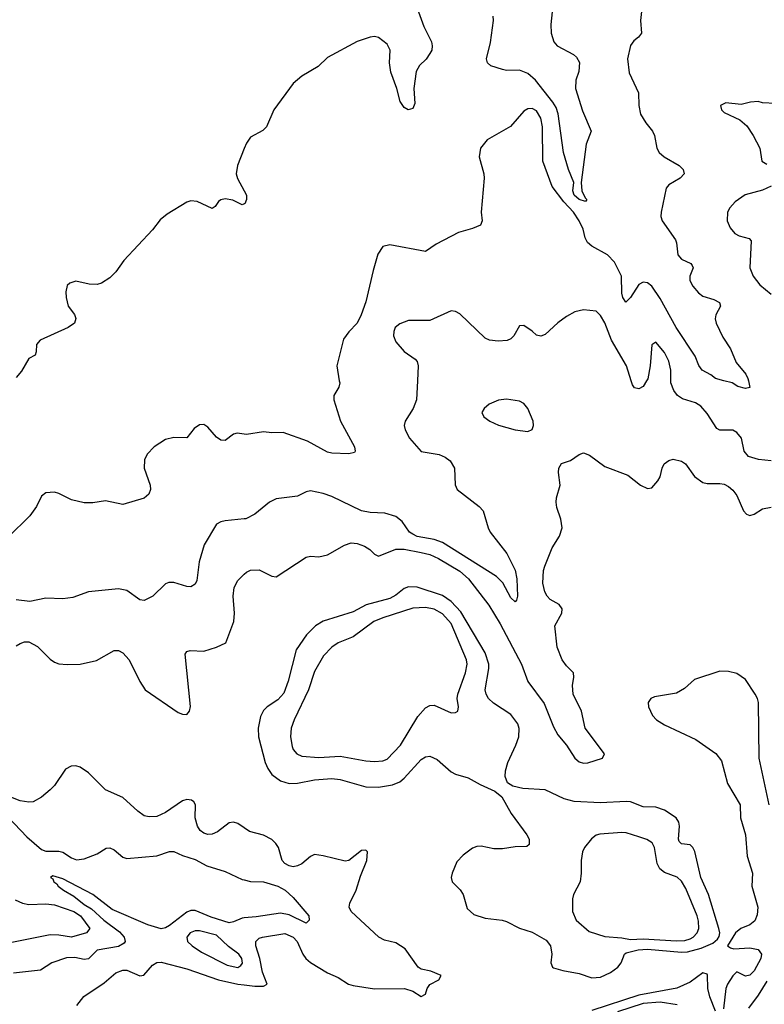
# Model space of a CAD drawing. Header units: inches. Extents: x 1694797 to 1849917, y 907313 to 1017959.
# Tile 468 of 656: x 1768947 to 1772438, y 987075 to 991693. Entities that reach past the tile are written whole.
import ezdxf

# ---------------------------------------------------------------- set-up
doc = ezdxf.new("R2010")
doc.units = ezdxf.units.IN
doc.header["$MEASUREMENT"] = 0
for name, color, linetype in [('B7968', 7, 'Continuous'), ('B7969', 7, 'Continuous'), ('B7978', 7, 'Continuous'), ('B7979', 7, 'Continuous')]:
    doc.layers.add(name, color=color, linetype=linetype)

msp = doc.modelspace()

# ---------------------------------------------------------------- linework, layer by layer
at = {"layer": 'B7968', "color": 5}
for points, elevation in [([(1770000, 989749.4), (1769966.2, 989753.8), (1769950, 989749.4), (1769910, 989719.5), (1769890, 989721.6), (1769870, 989735.1), (1769830, 989781.7), (1769810, 989794.5), (1769790, 989793.1), (1769764.4, 989775.6), (1769730, 989732), (1769670, 989733.6), (1769630, 989724.7), (1769578, 989690), (1769544.5, 989655.5), (1769531.7, 989628.3), (1769530.3, 989590), (1769558.4, 989510), (1769560.5, 989490), (1769552.1, 989467.9), (1769530.4, 989449.6), (1769430, 989418.7), (1769350, 989436.3), (1769290, 989427.6), (1769250, 989427), (1769190, 989441.6), (1769131, 989471), (1769110, 989476.9), (1769070, 989474.5), (1769050, 989459), (1769025.5, 989410), (1768994.4, 989365.6), (1768893.8, 989266.2)], 540), ([(1770000, 989351.8), (1769910, 989343.1), (1769890, 989338.5), (1769870, 989326.6), (1769811.5, 989230), (1769789, 989150), (1769777.5, 989062.5), (1769770, 989046), (1769750, 989033.6), (1769730, 989034.7), (1769670, 989052.8), (1769647.1, 989052.9), (1769630, 989047), (1769570.6, 988990), (1769530, 988969.6), (1769510, 988971.8), (1769450, 989016.4), (1769410, 989024.4), (1769270, 989009.3), (1769196.2, 988983.8), (1769150, 988976.3), (1769070, 988979.7), (1768995.4, 988964.6), (1768930, 988972.3)], 560), ([(1768930, 988756.2), (1768950, 988767.6), (1768970, 988775.1), (1768990, 988774.7), (1769030, 988754), (1769090, 988694.3), (1769110, 988680.5), (1769130, 988672.6), (1769170, 988668.5), (1769230, 988670.9), (1769307, 988687), (1769390, 988735.1), (1769410, 988734.3), (1769430, 988723.9), (1769460.2, 988690), (1769510, 988589.7), (1769535.8, 988550), (1769690, 988443.1), (1769710, 988435.4), (1769730, 988435.1), (1769743.7, 988450), (1769747.8, 988472.2), (1769723.4, 988716.6), (1769730.4, 988729.6), (1769745.7, 988734.3), (1769810, 988731.8), (1769870.5, 988750), (1769913.4, 988770), (1769951.9, 988870), (1769953.9, 988910), (1769948.3, 988990), (1769952.5, 989030), (1769970, 989063.5), (1770000, 989092.6)], 580), ([(1770000, 987902.4), (1769970, 987922.9), (1769950, 987929.3), (1769930, 987926.4), (1769875.2, 987884.8), (1769850, 987872.7), (1769830, 987871), (1769810, 987877.5), (1769793.8, 987890), (1769781, 987910), (1769769.4, 987950), (1769770.8, 988010.8), (1769764.3, 988024.3), (1769753.1, 988033.1), (1769730, 988035.2), (1769710, 988029.4), (1769630, 987975.4), (1769590, 987956.5), (1769554.2, 987954.2), (1769530, 987959.6), (1769500.6, 987980.6), (1769430, 988045.5), (1769350, 988081.5), (1769270, 988160.7), (1769230, 988187.8), (1769210, 988193.4), (1769188.2, 988191.8), (1769162.5, 988177.5), (1769110, 988101.2), (1769090, 988080.7), (1769050, 988046.7), (1769010, 988025.5), (1768990, 988022.8), (1768950, 988029.3), (1768890, 988052.6)], 580), ([(1768864.1, 987984.1), (1768980.5, 987860.5), (1769050, 987801.3), (1769070, 987794), (1769130, 987793.7), (1769150, 987788.5), (1769190, 987761.7), (1769213, 987753), (1769250, 987756.9), (1769310, 987781.5), (1769352.3, 987807.7), (1769370, 987808.9), (1769390, 987799.6), (1769430, 987766), (1769450, 987759.6), (1769590, 987771), (1769650, 987791.3), (1769670, 987792.6), (1769710, 987773.4), (1769770, 987754.3), (1769824.2, 987724.2), (1769910, 987697.7), (1769990, 987660.8), (1770000, 987658.5)], 560), ([(1770000, 987480.5), (1769990, 987479.8), (1769950, 987461.7), (1769930, 987457.6), (1769844.6, 987484.6), (1769770, 987515), (1769750, 987515.1), (1769730, 987507.2), (1769650, 987444.8), (1769630, 987433.9), (1769610, 987429.9), (1769547.4, 987447.4), (1769380.1, 987520.1), (1769290, 987590.8), (1769150, 987664.2), (1769102, 987678), (1769091, 987670), (1769103.1, 987663.1), (1769107.4, 987650), (1769120.7, 987640.7), (1769127.1, 987630), (1769151.8, 987610), (1769201.6, 987581.6), (1769250, 987542.7), (1769283.6, 987523.6), (1769341.1, 987470), (1769414.8, 987414.8), (1769436.9, 987390), (1769441.8, 987370), (1769437.4, 987362.6), (1769410, 987345.6), (1769310.9, 987329.1), (1769270, 987289.2), (1769250, 987285), (1769205.9, 987294.1), (1769167, 987293), (1769097.6, 987270), (1769044.3, 987235.7), (1768918.4, 987221.6)], 560), ([(1768925.9, 987565.9), (1768960.5, 987550), (1768990, 987543.5), (1769070, 987546.7), (1769110, 987541.7), (1769201.2, 987510), (1769231.9, 987490), (1769275.8, 987430), (1769261, 987410), (1769190.1, 987389.9), (1769130, 987399.9), (1769090, 987400.8), (1768910, 987364.9)], 540), ([(1769214.4, 987070), (1769248.5, 987111.5), (1769343.9, 987176.1), (1769398, 987222), (1769430, 987235.5), (1769450, 987234.8), (1769510, 987209.3), (1769528.9, 987211.1), (1769570, 987259.4), (1769590, 987271.8), (1769610, 987273.1), (1769730, 987240.9), (1769878.7, 987190), (1769970.1, 987169.9), (1770000, 987166.1)], 580)]:
    msp.add_lwpolyline(points, dxfattribs=dict(at, elevation=elevation))
at = {"layer": 'B7968', "color": 5, "elevation": 580}
msp.add_lwpolyline([(1769770, 987419.5), (1769746.2, 987410), (1769730.2, 987390), (1769733.7, 987370), (1769755.2, 987350), (1769800, 987320), (1769919.5, 987259.5), (1769970, 987248.5), (1769983.2, 987256.8), (1769991.2, 987268.8), (1769988.4, 987290), (1769973.9, 987310), (1769926.2, 987346.2), (1769870, 987399.5), (1769790, 987419.2)], close=True, dxfattribs=at)
at = {"layer": 'B7969', "color": 5, "elevation": 520}
for points in [[(1770000, 991088.9), (1769968.5, 991010), (1769961.6, 990970), (1769968.5, 990948.5), (1770000, 990889.9)], [(1770000, 990829), (1769990, 990824), (1769946, 990846), (1769910, 990853), (1769890, 990848), (1769879.6, 990840.4), (1769863.8, 990816.2), (1769850, 990807), (1769779.8, 990839.7), (1769750, 990843.5), (1769730, 990836.9), (1769638.9, 990781.1), (1769606.1, 990753.9), (1769570, 990707.2), (1769435.8, 990564.2), (1769398.3, 990510), (1769370, 990481.7), (1769330, 990457.4), (1769310, 990451.3), (1769273.1, 990453.1), (1769210, 990466), (1769182, 990458), (1769170, 990446), (1769163.4, 990416.6), (1769164.4, 990390), (1769174.9, 990350), (1769203.8, 990310), (1769210, 990291.3), (1769204, 990270), (1769174, 990250), (1769042.7, 990190), (1769026.3, 990170), (1769025.1, 990134.9), (1769019.6, 990120.4), (1768990, 990104.4), (1768956.1, 990043.9), (1768930, 990015.6)]]:
    msp.add_lwpolyline(points, dxfattribs=at)
at = {"layer": 'B7978', "color": 5}
for points, elevation in [([(1770445.6, 990000), (1770447.3, 989990), (1770442.8, 989970), (1770420.7, 989930), (1770420.7, 989910), (1770450.7, 989810), (1770516.3, 989690), (1770520.7, 989670), (1770516.4, 989663.6), (1770490, 989656.9), (1770410, 989660.3), (1770390, 989665), (1770296, 989716), (1770182.8, 989757.2), (1770130, 989756), (1770090, 989760.5), (1770010, 989748.2), (1770000, 989749.4)], 540), ([(1770811.9, 990000), (1770807.4, 989910), (1770791.6, 989870), (1770754.9, 989810), (1770750.3, 989790), (1770754.6, 989770), (1770775.3, 989730), (1770830, 989668.4), (1770913.3, 989653.3), (1770941.8, 989641.8), (1770964.7, 989624.7), (1770986.4, 989590), (1770988.7, 989511.3), (1770998.7, 989490), (1771101.3, 989410), (1771120.3, 989390), (1771142.7, 989310), (1771152.4, 989290), (1771231.2, 989190), (1771270, 989110.7), (1771277.8, 989070), (1771280.3, 988990), (1771276.3, 988970), (1771270, 988962.7), (1771250, 988980.9), (1771211.8, 989051.8), (1771181.8, 989081.8), (1770930, 989240.7), (1770890, 989255), (1770810, 989269.5), (1770790, 989279.5), (1770774.8, 989290), (1770740.3, 989340.3), (1770710, 989362.6), (1770659.4, 989379.4), (1770590, 989381), (1770550, 989389.8), (1770410, 989456.4), (1770370.6, 989470.6), (1770310, 989483.1), (1770290, 989478.3), (1770250, 989458.5), (1770150, 989446), (1770119.1, 989430), (1770050, 989374.5), (1770007.4, 989352.6), (1770000, 989351.8)], 560), ([(1771886.2, 990000), (1771870, 989972.3), (1771850, 989962), (1771830, 989967), (1771820.1, 989980.1), (1771814, 990000)], 560), ([(1772470, 989623.8), (1772410.6, 989630.6), (1772364.2, 989644.2), (1772343, 989670), (1772330.8, 989730), (1772310, 989757.7), (1772290, 989768.5), (1772230, 989767.6), (1772215.6, 989775.6), (1772170, 989845.7), (1772140.9, 989880.9), (1772115.6, 989895.6), (1772055.1, 989915.1), (1772031.1, 989931.1), (1772013.7, 989953.7), (1771999.9, 989990), (1771999.8, 990000)], 560), ([(1772363.4, 990000), (1772370, 989968), (1772350, 989962.7), (1772313.2, 989973.2), (1772288, 989990), (1772248.2, 990000)], 540), ([(1770000, 989092.6), (1770010, 989102.3), (1770030, 989110.9), (1770070, 989112.9), (1770130, 989083.1), (1770150, 989080.4), (1770290, 989172.8), (1770310, 989176.4), (1770350, 989174), (1770390, 989182.5), (1770470, 989228.7), (1770500.7, 989239.3), (1770530, 989236.5), (1770563.2, 989223.2), (1770588, 989208), (1770610, 989186.2), (1770630, 989176.8), (1770710.9, 989209.1), (1770750, 989209.6), (1770830, 989194.3), (1770870, 989184.1), (1770910, 989166.8), (1771010, 989106.3), (1771051.2, 989070), (1771147.3, 988947.3), (1771199.8, 988859.8), (1771299.9, 988670), (1771329.5, 988589.5), (1771406, 988486), (1771450, 988376.9), (1771470, 988338.5), (1771510.9, 988290), (1771550, 988229.7), (1771570, 988212.6), (1771590, 988206.4), (1771610, 988207.4), (1771678.8, 988230), (1771688.2, 988250), (1771597.8, 988370), (1771581.5, 988450), (1771541.7, 988530), (1771538.7, 988570), (1771545, 988610), (1771542.9, 988630), (1771510, 988662.7), (1771490.8, 988690), (1771466.7, 988750), (1771456, 988850), (1771488.1, 988910), (1771490.3, 988930), (1771477, 988950), (1771434.4, 988974.4), (1771419.7, 988990), (1771408.4, 989010), (1771400.2, 989050), (1771402.3, 989110), (1771408.4, 989130), (1771443.4, 989216.6), (1771477.3, 989270), (1771490.4, 989309.6), (1771483.8, 989350), (1771464.8, 989404.8), (1771462, 989430), (1771463.7, 989450), (1771481.7, 989510), (1771472.7, 989570), (1771474, 989590), (1771488, 989612), (1771530, 989626), (1771570, 989653.2), (1771590, 989660.9), (1771619, 989650), (1771690, 989598), (1771797.6, 989557.6), (1771857, 989510), (1771890, 989493.6), (1771910, 989497), (1771939.1, 989530), (1771950.3, 989549.7), (1771958.9, 989590), (1771969.3, 989610.7), (1771990, 989626.2), (1772010, 989631.7), (1772050, 989622.4), (1772068.2, 989610), (1772111, 989550), (1772150, 989523.1), (1772170, 989517.7), (1772230, 989518.1), (1772250, 989514.4), (1772270, 989503.4), (1772290, 989487.2), (1772310, 989462), (1772340.5, 989390), (1772353.9, 989373.9), (1772370, 989368.3), (1772390, 989373.5), (1772430, 989398.5), (1772470, 989406.3)], 580), ([(1772460.3, 988010), (1772414.3, 988230), (1772410.6, 988490), (1772406.8, 988510), (1772395.9, 988530), (1772350, 988598.7), (1772310, 988627.3), (1772270, 988636.8), (1772230, 988637.6), (1772110, 988598.4), (1772064.4, 988555.6), (1772025.9, 988534.1), (1771923.2, 988516.8), (1771906, 988510), (1771893.7, 988490), (1771894.9, 988470), (1771914.4, 988430), (1771932.7, 988410), (1771970, 988385.5), (1772117, 988317), (1772211.5, 988251.5), (1772237.7, 988217.7), (1772265.1, 988110), (1772324.6, 988010), (1772326.8, 987950), (1772349.4, 987870), (1772358.2, 987770), (1772382.9, 987690), (1772380.1, 987630), (1772407.9, 987530), (1772405.2, 987494.8), (1772393, 987467), (1772370, 987448.2), (1772327.7, 987430), (1772302.8, 987410), (1772266, 987350), (1772279.8, 987339.8), (1772295.5, 987335.5), (1772370, 987340.2), (1772410, 987331.8), (1772425.2, 987310), (1772422, 987290), (1772390, 987232.8), (1772370, 987211.4), (1772350, 987207.8), (1772310, 987226.8), (1772290, 987208.9), (1772264.8, 987170), (1772258.1, 987150), (1772246.4, 987053.6)], 620), ([(1770000, 987166.1), (1770050, 987159.7), (1770090, 987160.5), (1770107.3, 987170), (1770085.4, 987225.4), (1770073.2, 987290), (1770054.5, 987350), (1770054, 987370), (1770070, 987384.9), (1770086, 987390), (1770190, 987408), (1770229.9, 987390), (1770248.1, 987370), (1770274.7, 987310), (1770287.9, 987290), (1770310, 987272), (1770390, 987223.1), (1770440.4, 987200.4), (1770489.1, 987169.1), (1770510, 987162.7), (1770610, 987148.1), (1770750.9, 987149.1), (1770790, 987136.9), (1770830, 987112), (1770850, 987123.1), (1770857.2, 987150), (1770870, 987167.4), (1770912.2, 987190), (1770923, 987210), (1770874.9, 987230), (1770830, 987239.8), (1770815, 987250), (1770754.6, 987334.6), (1770710, 987363.2), (1770656.7, 987376.7), (1770631.5, 987390), (1770500.9, 987510), (1770492.4, 987530), (1770495.4, 987550), (1770525.1, 987610), (1770544.5, 987675.5), (1770574.8, 987750), (1770578.4, 987790), (1770570, 987798.4), (1770550, 987796.5), (1770490, 987750.3), (1770473.2, 987746.8), (1770370, 987772.2), (1770330, 987777.2), (1770310, 987768.1), (1770270, 987734.7), (1770250, 987724.3), (1770230, 987720.6), (1770210, 987724.2), (1770190, 987735.6), (1770178, 987750), (1770159.8, 987810), (1770148.5, 987830), (1770130, 987847.8), (1770090, 987867.7), (1770025.2, 987885.2), (1770000, 987902.4)], 580), ([(1770000, 987658.5), (1770030, 987651.8), (1770090.9, 987649.1), (1770156.9, 987630), (1770191.8, 987610), (1770230, 987576.5), (1770302.7, 987490), (1770304.9, 987470), (1770290, 987455.1), (1770210, 987495.5), (1770170, 987502.6), (1770055.2, 987484.8), (1770000, 987480.5)], 560), ([(1772210, 987043.6), (1772183, 987110), (1772173.4, 987150), (1772171.7, 987211.7), (1772170, 987216), (1772150, 987223), (1772090, 987178.9), (1772028.5, 987151.5), (1771850, 987118.6), (1771630, 987045.9)], 620), ([(1772450, 987183.9), (1772410, 987118.4), (1772363.3, 987056.7)], 640), ([(1772030, 987072.4), (1771950, 987085.2), (1771870, 987078.6), (1771750, 987040.4)], 640)]:
    msp.add_lwpolyline(points, dxfattribs=dict(at, elevation=elevation))
for points, elevation in [([(1771230, 989913.1), (1771191.5, 989908.5), (1771147.7, 989890), (1771124.9, 989870), (1771114, 989850), (1771122.8, 989830), (1771150.8, 989810), (1771191.7, 989791.7), (1771270, 989768.9), (1771330, 989762.4), (1771350, 989771.3), (1771355.6, 989790), (1771354.3, 989810), (1771329.6, 989870), (1771310, 989892.8), (1771290, 989903.5)], 580), ([(1770770, 989033.3), (1770750, 989024.9), (1770710, 988993.5), (1770681.8, 988978.2), (1770571.5, 988948.6), (1770510, 988915.6), (1770370, 988871.7), (1770333.8, 988850), (1770292.3, 988807.7), (1770243.1, 988736.9), (1770205.4, 988590), (1770185.2, 988534.8), (1770157.5, 988502.5), (1770107.6, 988470), (1770090, 988453.5), (1770075.7, 988424.3), (1770065.4, 988370), (1770066.5, 988330), (1770098.3, 988210), (1770110, 988181.7), (1770130, 988152.4), (1770170, 988122.6), (1770210, 988111.5), (1770250, 988112.8), (1770330, 988127.8), (1770410, 988134.4), (1770450, 988128.9), (1770570, 988095.8), (1770630, 988093.5), (1770695.4, 988104.6), (1770730, 988119.1), (1770750, 988135), (1770830, 988223.7), (1770850, 988235.7), (1770870, 988239.1), (1770904.1, 988224.1), (1770970, 988166), (1770990, 988154.9), (1771050, 988137.3), (1771105.5, 988105.5), (1771175.1, 988075.1), (1771208, 988048), (1771251.3, 987970), (1771324.5, 987870), (1771335, 987850), (1771335.9, 987824.1), (1771324.8, 987815.2), (1771270, 987813.3), (1771210, 987803.7), (1771170, 987804.5), (1771110, 987816.3), (1771090, 987815.6), (1771070, 987807.5), (1771025.9, 987774.1), (1770997.1, 987742.9), (1770974.9, 987690), (1770970.3, 987670), (1770974, 987650), (1771012.5, 987612.5), (1771026.2, 987590), (1771045.1, 987525.1), (1771076.6, 987496.6), (1771130, 987478.4), (1771209.8, 987470.2), (1771230, 987463.2), (1771290, 987432.2), (1771350, 987413.9), (1771415.6, 987375.6), (1771435, 987350), (1771442.6, 987310), (1771438, 987270), (1771444.4, 987250), (1771450, 987246), (1771493.2, 987233.2), (1771570, 987220.4), (1771630, 987199.4), (1771670, 987202.6), (1771716.3, 987223.7), (1771751.1, 987248.9), (1771766.4, 987270), (1771782.7, 987310), (1771790, 987316.2), (1771847, 987330), (1771890, 987333.2), (1772050, 987320.3), (1772078.5, 987321.5), (1772141.7, 987338.3), (1772197.4, 987362.6), (1772219, 987381), (1772226.3, 987393.7), (1772229, 987410), (1772224.9, 987430), (1772176.1, 987590), (1772141, 987670), (1772112.6, 987792.6), (1772103.7, 987810), (1772090, 987822.8), (1772050, 987827.9), (1772039.4, 987839.4), (1772035.5, 987850), (1772039.9, 987910), (1772036.6, 987930), (1772025.2, 987950), (1771970, 987985), (1771930, 988000.4), (1771870, 988002.1), (1771810, 988024.1), (1771790, 988026.8), (1771670, 988020.6), (1771546.7, 988026.7), (1771499.5, 988039.5), (1771410, 988080.7), (1771306.6, 988086.6), (1771258.4, 988098.4), (1771234.4, 988114.4), (1771223.1, 988143.1), (1771224.5, 988170), (1771235.9, 988210), (1771273.9, 988290), (1771286.6, 988330), (1771288.9, 988368.9), (1771283.1, 988390), (1771250, 988433.9), (1771168, 988488), (1771144.3, 988510), (1771133.9, 988530), (1771129.9, 988550.1), (1771146.7, 988650), (1771146.4, 988670), (1771130, 988723.1), (1771015.5, 988915.5), (1770970, 988964.5), (1770930, 988992.5), (1770810, 989031.7)], 620), ([(1770850, 988936.6), (1770790, 988933.7), (1770650, 988888.5), (1770607.7, 988870), (1770510, 988798.5), (1770440.3, 988770), (1770410, 988750.6), (1770371.5, 988710), (1770330, 988636), (1770301.8, 988550), (1770233.6, 988410), (1770220.2, 988370), (1770216.6, 988330), (1770223.9, 988283.9), (1770229.6, 988269.6), (1770246, 988250), (1770270, 988238.7), (1770350, 988232), (1770450, 988239), (1770570, 988216.8), (1770610, 988213.6), (1770650, 988216.8), (1770670, 988225.5), (1770733.2, 988290), (1770814.4, 988425.6), (1770850, 988466.4), (1770870, 988476.9), (1770890, 988477.7), (1770970, 988442.6), (1770990, 988443.8), (1771001.2, 988450), (1771004.5, 988470), (1770998.9, 988510), (1771001.1, 988530), (1771037.7, 988630), (1771044.6, 988670), (1771042.2, 988690), (1770970, 988860.6), (1770930, 988906.1), (1770890, 988928.9)], 640), ([(1771770, 987881), (1771666.9, 987873.1), (1771650, 987868), (1771628.1, 987851.9), (1771595.8, 987810), (1771586, 987790), (1771579, 987750), (1771580.2, 987690), (1771575.2, 987650), (1771543.8, 987590), (1771539.3, 987570), (1771539.5, 987510), (1771556.5, 987470), (1771617.3, 987417.3), (1771690, 987393.8), (1771770, 987387.3), (1771810, 987379.4), (1771870, 987382.2), (1772026.7, 987373.3), (1772064.8, 987375.2), (1772090, 987382.5), (1772104.2, 987390), (1772123.2, 987410), (1772130.9, 987430), (1772130, 987465.2), (1772123.2, 987490), (1772070, 987618.7), (1772050, 987653), (1772030, 987671.1), (1771970, 987692.8), (1771948.9, 987710), (1771936.2, 987736.2), (1771923.1, 987810), (1771912.8, 987832.8), (1771887.4, 987847.4), (1771850, 987860.3), (1771790, 987879.2)], 640)]:
    msp.add_lwpolyline(points, close=True, dxfattribs=dict(at, elevation=elevation))
at = {"layer": 'B7979', "color": 5}
for points, elevation in [([(1771450.3, 991790.3), (1771437.1, 991670), (1771439.2, 991630), (1771451.4, 991590), (1771467.4, 991570), (1771543.8, 991530), (1771557.3, 991517.3), (1771571.7, 991491.7), (1771568.9, 991450), (1771554.4, 991410), (1771553.4, 991370), (1771585.3, 991265.3), (1771627, 991170), (1771603.2, 991110), (1771578.9, 990930), (1771582.3, 990890), (1771597.5, 990857.5), (1771606, 990850), (1771599.1, 990840.9), (1771570, 990849.2), (1771546.2, 990870), (1771540.2, 990890), (1771545, 990930), (1771519.9, 990990), (1771496.2, 991070), (1771471.5, 991251.5), (1771461.5, 991281.5), (1771446.7, 991306.7), (1771365.9, 991410), (1771330, 991440.4), (1771290, 991455.8), (1771230, 991454.6), (1771210, 991459.4), (1771156.6, 991476.6), (1771140.4, 991490), (1771135.5, 991510), (1771153.9, 991586.1), (1771167.8, 991690), (1771166.3, 991710)], 520), ([(1771868.4, 991790), (1771858.4, 991690), (1771862.4, 991630), (1771848.9, 991611.1), (1771825.7, 991594.3), (1771810, 991572), (1771796.2, 991510), (1771804.1, 991444.1), (1771848.5, 991350), (1771850.4, 991290), (1771858.4, 991250), (1771882, 991210), (1771914.3, 991170), (1771922.7, 991150), (1771934.6, 991090), (1771945.7, 991070), (1771968.5, 991050), (1772039.1, 991010), (1772058, 990990), (1772062, 990970), (1772043, 990950), (1771990, 990918), (1771977.3, 990902.7), (1771954.3, 990790), (1771953.1, 990770), (1771959.5, 990750), (1772021, 990661), (1772026.6, 990646.6), (1772033.2, 990590), (1772050.1, 990570.1), (1772093.7, 990550), (1772100, 990540), (1772104.4, 990530), (1772088.4, 990490), (1772089.3, 990470), (1772103.4, 990443.4), (1772130, 990411.4), (1772150, 990395.8), (1772201.4, 990381.4), (1772227.4, 990367.4), (1772233.1, 990350), (1772210.8, 990309.2), (1772207, 990290), (1772211.6, 990270), (1772244.1, 990204.1), (1772279.4, 990150), (1772305.9, 990085.9), (1772351.9, 990030), (1772361.3, 990010), (1772363.4, 990000)], 540), ([(1770817.6, 991730), (1770841.7, 991661.7), (1770877.6, 991590), (1770881.6, 991570), (1770879.1, 991550), (1770870, 991534), (1770852.7, 991507.3), (1770822.2, 991477.8), (1770806.3, 991450), (1770795.5, 991370), (1770799.5, 991300.5), (1770790, 991277.2), (1770769, 991270), (1770750, 991280.9), (1770731.6, 991310), (1770716, 991370), (1770686.7, 991446.6), (1770681.6, 991490), (1770684.7, 991550), (1770670, 991578.4), (1770630, 991609.8), (1770610, 991613.8), (1770590, 991611.6), (1770530, 991591.3), (1770390, 991516.5), (1770346.9, 991473.1), (1770270, 991427.6), (1770230, 991394), (1770139.3, 991270), (1770104, 991190), (1770086.6, 991173.4), (1770030, 991141.6), (1770010, 991114), (1770000, 991088.9)], 520), ([(1772490, 991300.7), (1772430, 991303.7), (1772410, 991309.3), (1772373.4, 991306.6), (1772330, 991296), (1772256.9, 991303.1), (1772232, 991290), (1772238, 991270), (1772250, 991258), (1772323.7, 991223.7), (1772355.8, 991195.8), (1772385.5, 991150), (1772416.3, 991090), (1772426.7, 991030), (1772450, 991015.3)], 560), ([(1772248.2, 990000), (1772210, 990009.6), (1772187.6, 990027.6), (1772146, 990050), (1772130.7, 990070.7), (1772114.3, 990114.3), (1772025.2, 990250), (1771950, 990384.9), (1771910, 990443.6), (1771890, 990459.6), (1771870, 990462.8), (1771849.4, 990450.6), (1771810, 990389.7), (1771789, 990369), (1771775.3, 990390), (1771770.6, 990410.6), (1771768.4, 990490), (1771736.3, 990556.3), (1771703.4, 990590), (1771630, 990630.2), (1771608.6, 990648.6), (1771598.1, 990670), (1771589, 990710), (1771570.5, 990750), (1771544, 990790), (1771498.1, 990838.1), (1771443, 990910), (1771399.1, 991030), (1771397.7, 991190), (1771390.8, 991230.7), (1771370, 991265.1), (1771350, 991275.8), (1771330, 991274.5), (1771310, 991263.5), (1771247.7, 991192.3), (1771139.3, 991130), (1771107.2, 991090), (1771100.8, 991050), (1771123.7, 990970), (1771125.3, 990950), (1771110.6, 990790), (1771115.5, 990750), (1771107.3, 990730), (1771070, 990713), (1771004.4, 990695.6), (1770900.2, 990639.8), (1770850, 990606), (1770683, 990637), (1770650, 990629.2), (1770626.7, 990593.3), (1770603.9, 990516.1), (1770570.4, 990370.4), (1770548.3, 990308.3), (1770530, 990269.6), (1770490, 990229.5), (1770466, 990194), (1770433.4, 990070), (1770445.6, 990000)], 540), ([(1770000, 990889.9), (1770010.7, 990870), (1770010.9, 990849.1), (1770002, 990830), (1770000, 990829)], 520), ([(1772470, 990911.8), (1772430, 990892.8), (1772348.9, 990871.1), (1772301.6, 990838.4), (1772276, 990810), (1772265.7, 990790), (1772264.6, 990750), (1772277.6, 990717.6), (1772299.3, 990690), (1772319.4, 990679.4), (1772367.5, 990667.5), (1772376.1, 990656.1), (1772370.3, 990530), (1772386.5, 990490), (1772416.9, 990450), (1772470, 990405.6)], 560), ([(1771814, 990000), (1771792.6, 990070), (1771722.3, 990190), (1771690, 990272), (1771670, 990306), (1771650, 990326), (1771590, 990331.8), (1771550, 990322.9), (1771510, 990301.6), (1771470, 990271.3), (1771410, 990216.2), (1771390, 990209.4), (1771370, 990212.7), (1771350, 990232.3), (1771310, 990259), (1771290, 990258), (1771264, 990210), (1771250, 990196), (1771231.9, 990188.1), (1771190, 990185.4), (1771150, 990189.7), (1771130, 990199.7), (1771010, 990313.3), (1770990, 990325.1), (1770970, 990327), (1770870, 990281.6), (1770770, 990282.3), (1770730, 990266), (1770708, 990250), (1770700.7, 990230), (1770700.2, 990210), (1770710, 990181.6), (1770750, 990137), (1770801.5, 990101.5), (1770810.4, 990090), (1770815.3, 990070), (1770811.9, 990000)], 560), ([(1771999.8, 990000), (1771999.4, 990050), (1771990, 990091.8), (1771970, 990131.5), (1771930, 990181.2), (1771910, 990168), (1771902.8, 990070), (1771891.3, 990008.7), (1771886.2, 990000)], 560)]:
    msp.add_lwpolyline(points, dxfattribs=dict(at, elevation=elevation))

doc.saveas('drawing.dxf')
